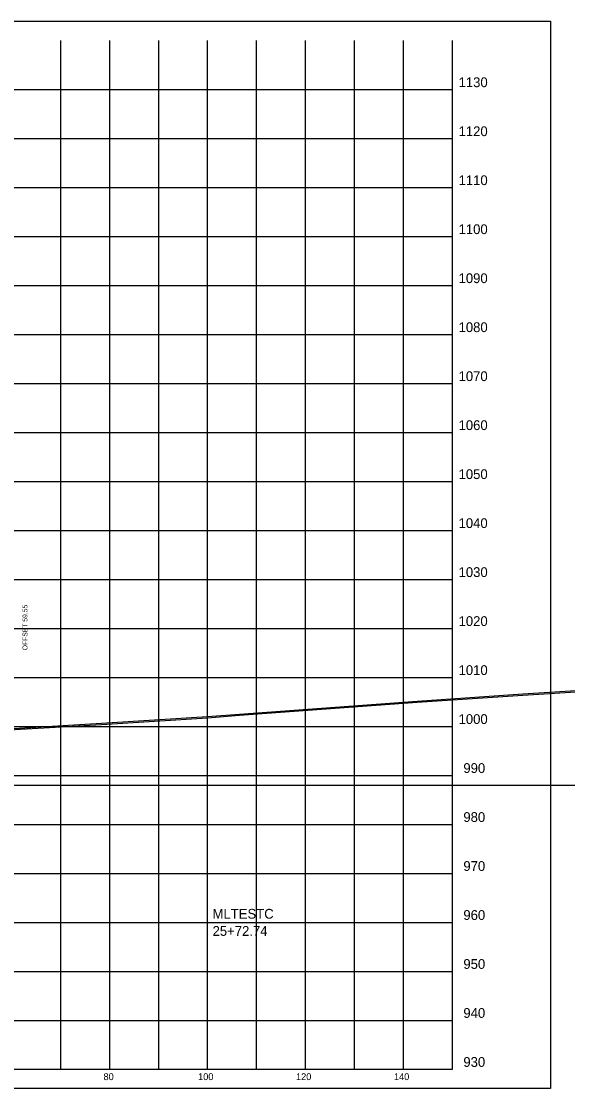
# Model space of a CAD drawing. Extents: x 1131015 to 1136271, y 133453 to 174329.
# Drawn here: x 1132402.4 to 1132514, y 157605.7 to 157823.6 of the extents above; entities that cross this region are included whole.
import ezdxf

# ---------------------------------------------------------------- set-up
doc = ezdxf.new("R2010")
doc.units = 0
for name, color, linetype in [('DESIGN - ROW - Right-of-Way and Easement Labels', 7, 'Continuous'), ('DESIGN - SHEET - Corner Text', 7, 'Continuous'), ('DESIGN - SHEET - Light Grid', 7, 'Continuous'), ('DESIGN - SHEET - Linework', 7, 'Continuous'), ('DESIGN - SHEET - Plot Shape', 7, 'Continuous'), ('DESIGN - TYPICAL - Warning Text', 7, 'Continuous'), ('SURVEY - GROUND - Bottom of Topsoil Layer', 7, 'Continuous'), ('SURVEY - GROUND - Top of Ground', 7, 'Continuous')]:
    doc.layers.add(name, color=color, linetype=linetype)

msp = doc.modelspace()

# ---------------------------------------------------------------- linework, layer by layer
at = {"layer": 'DESIGN - SHEET - Light Grid'}
msp.add_line((1132340.46, 157667.66), (1132640.46, 157667.66), dxfattribs=at)
at = {"layer": 'DESIGN - SHEET - Linework'}
for p, q in [((1132410.46, 157609.66), (1132410.46, 157819.66)), ((1132420.46, 157609.66), (1132420.46, 157819.66)), ((1132430.46, 157609.66), (1132430.46, 157819.66)), ((1132440.46, 157609.66), (1132440.46, 157819.66)), ((1132450.46, 157609.66), (1132450.46, 157819.66)), ((1132460.46, 157609.66), (1132460.46, 157819.66)), ((1132470.46, 157609.66), (1132470.46, 157819.66)), ((1132480.46, 157609.66), (1132480.46, 157819.66)), ((1132190.46, 157809.66), (1132490.46, 157809.66)), ((1132190.46, 157799.66), (1132490.46, 157799.66)), ((1132190.46, 157789.66), (1132490.46, 157789.66)), ((1132190.46, 157779.66), (1132490.46, 157779.66)), ((1132190.46, 157769.66), (1132490.46, 157769.66)), ((1132190.46, 157759.66), (1132490.46, 157759.66)), ((1132190.46, 157749.66), (1132490.46, 157749.66)), ((1132190.46, 157739.66), (1132490.46, 157739.66)), ((1132190.46, 157729.66), (1132490.46, 157729.66)), ((1132190.46, 157719.66), (1132490.46, 157719.66)), ((1132190.46, 157709.66), (1132490.46, 157709.66)), ((1132190.46, 157699.66), (1132490.46, 157699.66)), ((1132190.46, 157689.66), (1132490.46, 157689.66)), ((1132190.46, 157679.66), (1132490.46, 157679.66)), ((1132190.46, 157669.66), (1132490.46, 157669.66)), ((1132190.46, 157659.66), (1132490.46, 157659.66)), ((1132190.46, 157649.66), (1132490.46, 157649.66)), ((1132190.46, 157639.66), (1132490.46, 157639.66)), ((1132190.46, 157629.66), (1132490.46, 157629.66)), ((1132190.46, 157619.66), (1132490.46, 157619.66))]:
    msp.add_line(p, q, dxfattribs=at)
msp.add_lwpolyline([(1132190.46, 157819.66), (1132190.46, 157609.66), (1132490.46, 157609.66), (1132490.46, 157819.66)], dxfattribs=at)
at = {"layer": 'DESIGN - SHEET - Plot Shape'}
msp.add_lwpolyline([(1132170.46, 157823.6), (1132510.46, 157823.6), (1132510.46, 157605.72), (1132170.46, 157605.72)], close=True, dxfattribs=at)
at = {"layer": 'SURVEY - GROUND - Bottom of Topsoil Layer'}
for p, q in [((1132504.82, 157686.03), (1132517.81, 157686.87)), ((1132446.93, 157681.94), (1132483.28, 157684.59)), ((1132483.28, 157684.59), (1132504.82, 157686.03)), ((1132440.45, 157681.41), (1132446.93, 157681.94)), ((1132397.14, 157678.79), (1132418.78, 157680.05)), ((1132418.78, 157680.05), (1132440.45, 157681.41))]:
    msp.add_line(p, q, dxfattribs=at)
at = {"layer": 'SURVEY - GROUND - Top of Ground'}
for p, q in [((1132504.82, 157686.28), (1132517.81, 157687.12)), ((1132446.93, 157682.19), (1132483.28, 157684.84)), ((1132483.28, 157684.84), (1132504.82, 157686.28)), ((1132440.45, 157681.66), (1132446.93, 157682.19)), ((1132397.14, 157679.04), (1132418.78, 157680.3)), ((1132418.78, 157680.3), (1132440.45, 157681.66))]:
    msp.add_line(p, q, dxfattribs=at)

# ---------------------------------------------------------------- texts
at = {"layer": 'DESIGN - ROW - Right-of-Way and Easement Labels'}
msp.add_text('OFFSET 59.55', height=1, rotation=90, dxfattribs=at).set_placement((1132403.65, 157695.21))
at = {"layer": 'DESIGN - SHEET - Corner Text'}
for s, height, p in [('1130', 2, (1132491.7, 157810.16)), ('1120', 2, (1132491.7, 157800.16)), ('1110', 2, (1132491.7, 157790.16)), ('1100', 2, (1132491.7, 157780.16)), ('1090', 2, (1132491.7, 157770.16)), ('1080', 2, (1132491.7, 157760.16)), ('1070', 2, (1132491.7, 157750.16)), ('1060', 2, (1132491.7, 157740.16)), ('1050', 2, (1132491.7, 157730.16)), ('1040', 2, (1132491.7, 157720.16)), ('1030', 2, (1132491.7, 157710.16)), ('1020', 2, (1132491.7, 157700.16)), ('1010', 2, (1132491.7, 157690.16)), ('1000', 2, (1132491.7, 157680.16)), ('990', 2, (1132492.68, 157670.16)), ('980', 2, (1132492.68, 157660.16)), ('970', 2, (1132492.68, 157650.16)), ('960', 2, (1132492.68, 157640.16)), ('950', 2, (1132492.68, 157630.16)), ('940', 2, (1132492.68, 157620.16)), ('930', 2, (1132492.68, 157610.16)), ('80', 1.4, (1132419.19, 157607.46)), ('100', 1.4, (1132438.51, 157607.46)), ('120', 1.4, (1132458.51, 157607.46)), ('140', 1.4, (1132478.51, 157607.46))]:
    msp.add_text(s, height=height, dxfattribs=at).set_placement(p)
at = {"layer": 'DESIGN - TYPICAL - Warning Text'}
for s, p in [('MLTESTC', (1132441.46, 157640.41)), ('25+72.74', (1132441.46, 157636.91))]:
    msp.add_text(s, height=2, dxfattribs=at).set_placement(p)

doc.saveas('drawing.dxf')
